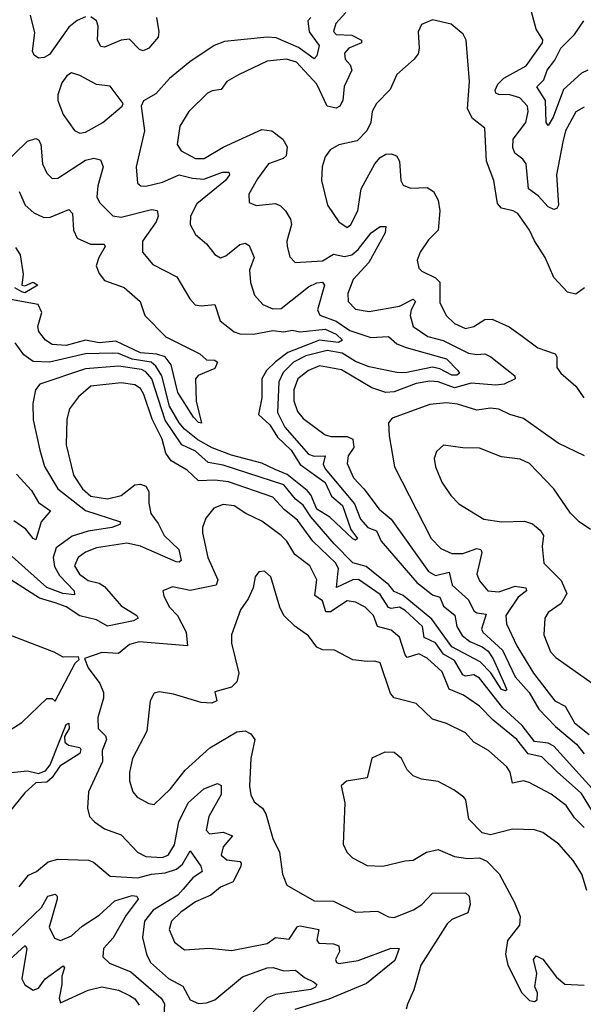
# Model space of a CAD drawing. Extents: x 1552033 to 1694788, y 811965 to 917215.
# Tile 363 of 632: x 1639167 to 1641212, y 896243 to 899819. Entities that reach past the tile are written whole.
import ezdxf

# ---------------------------------------------------------------- set-up
doc = ezdxf.new("R2010")
doc.units = 0

msp = doc.modelspace()

# ---------------------------------------------------------------- linework, layer by layer
at = {"layer": '0CON20XD'}
for points in [[(1641215, 899501.1), (1641185, 899484.4), (1641147.9, 899415), (1641137.2, 899375), (1641115.2, 899255), (1641121.8, 899145), (1641116.5, 899133.5), (1641105, 899129.4), (1641085, 899139.4), (1641048.7, 899178.7), (1641012.5, 899205), (1641004.2, 899295), (1640992.9, 899312.9), (1640963.7, 899333.7), (1640955.7, 899355), (1640956.9, 899385), (1641003.1, 899445), (1641012.4, 899485), (1641010, 899505), (1640981.1, 899535), (1640945, 899546.5), (1640905, 899546.6), (1640895, 899552.5), (1640892.6, 899562.6), (1640902.2, 899585), (1640923.5, 899606.5), (1641005, 899651.1), (1641063.5, 899735), (1641065.4, 899745.4), (1641041.4, 899785), (1641018.8, 899865)], [(1640222.6, 899827.4), (1640212, 899815), (1640217.1, 899775), (1640253.5, 899725), (1640245, 899687.5), (1640235, 899677.3), (1640178.4, 899718.4), (1640097.2, 899752.8), (1640064.5, 899755.5), (1639910.4, 899739.6), (1639872.9, 899725), (1639783.9, 899666.1), (1639710.6, 899605), (1639660.2, 899549.8), (1639615.7, 899524.3), (1639608, 899505), (1639619.3, 899415), (1639589.7, 899285), (1639594.4, 899225), (1639606, 899216), (1639625, 899214.1), (1639685, 899228.6), (1639745, 899255.9), (1639793.6, 899243.6), (1639835, 899239.6), (1639902.5, 899265), (1639926, 899265), (1639928.2, 899255), (1639913.4, 899235), (1639809.7, 899150.3), (1639786, 899105), (1639784.7, 899074.7), (1639805, 899038.6), (1639844.4, 899005), (1639875, 898965.7), (1639895, 898954.4), (1639915, 898960.9), (1639965, 899002), (1639985, 899006.8), (1639999.3, 898999.3), (1640017.6, 898955), (1640000.6, 898909.4), (1640004.8, 898864.8), (1640018.6, 898818.6), (1640048.5, 898785), (1640085, 898768.2), (1640115, 898770), (1640215, 898848.8), (1640245, 898863.4), (1640265.3, 898865.3), (1640272.5, 898855), (1640246.9, 898765), (1640256.3, 898746.3), (1640315, 898724.1), (1640365, 898689.7), (1640441.2, 898665), (1640505, 898668.2), (1640535, 898642.2), (1640568.9, 898628.9), (1640715, 898586.6), (1640756.1, 898545), (1640762.1, 898535), (1640752.6, 898527.4), (1640735, 898528.1), (1640691.2, 898551.2), (1640665, 898556.9), (1640565, 898536.8), (1640535, 898537.8), (1640435, 898558.6), (1640385, 898577.7), (1640337.3, 898607.3), (1640282.7, 898617.3), (1640205, 898597.5), (1640159.8, 898575), (1640122.5, 898537.5), (1640106.8, 898503.2), (1640102.2, 898392.2), (1640129.4, 898339.4), (1640215, 898241.2), (1640235, 898233.9), (1640275.2, 898235.2), (1640267.9, 898205), (1640275, 898187.4), (1640381.2, 898061.1), (1640403.9, 898005), (1640429.5, 897975), (1640461.9, 897961.9), (1640478.8, 897925), (1640607.8, 897775), (1640665, 897730), (1640691.2, 897721.2), (1640705, 897688.8), (1640745.8, 897655.8), (1640753.6, 897615), (1640771.9, 897581.9), (1640800.2, 897560.2), (1640845, 897541.1), (1640866.6, 897525), (1640885, 897497.3), (1640926.1, 897405), (1640934.3, 897385), (1640929.1, 897380.9), (1640915, 897386.2), (1640876.3, 897446.3), (1640837.1, 897487.1), (1640735, 897541.4), (1640661.7, 897641.6), (1640558.1, 897728.1), (1640525, 897742.2), (1640506.8, 897766.8), (1640423.5, 897833.5), (1640375, 897846.6), (1640308.4, 897915), (1640223.7, 898013.7), (1640195, 898056), (1640168, 898078), (1640125, 898129.4), (1639905, 898200.7), (1639850.9, 898210.9), (1639805, 898251.8), (1639754.9, 898274.9), (1639694.6, 898364.6), (1639646, 898515), (1639625, 898539.6), (1639608.2, 898548.2), (1639525, 898560), (1639405, 898550.6), (1639240, 898495), (1639223.5, 898475), (1639213.8, 898425), (1639215.4, 898365), (1639239.2, 898255), (1639256.7, 898196.7), (1639305.3, 898115), (1639406, 898036), (1639532.5, 897995), (1639530, 897985), (1639501.4, 897975), (1639415, 897961), (1639356.5, 897943.5), (1639299.2, 897900.8), (1639288, 897865), (1639293.3, 897833.3), (1639310.6, 897800.6), (1639364.7, 897745), (1639365, 897730.5), (1639323.5, 897735), (1639265, 897756.8), (1639139.4, 897869.4)], [(1639405, 899828.9), (1639375, 899816.3), (1639345, 899791.6), (1639275, 899692.5), (1639255, 899681.4), (1639235, 899679.2), (1639219.6, 899689.6), (1639213.2, 899705), (1639221.1, 899771.1), (1639205.7, 899835)], [(1639663.3, 899826.7), (1639671.5, 899775), (1639668.9, 899755), (1639635, 899715.4), (1639615, 899705.5), (1639601.1, 899711.1), (1639565, 899747.7), (1639535, 899744.2), (1639475, 899719.7), (1639461.2, 899721.2), (1639448.9, 899745), (1639452, 899795), (1639445.4, 899815), (1639425, 899828.8)], [(1641216.9, 898845), (1641185, 898821.8), (1641155, 898829.4), (1641105, 898883.1), (1641073.4, 898955), (1641034.4, 899015.6), (1641016.2, 899055), (1640974.5, 899115), (1640957.5, 899125), (1640915, 899133.8), (1640901, 899151), (1640887.5, 899235), (1640860.7, 899305), (1640854.5, 899425), (1640810.3, 899460.3), (1640791.9, 899495), (1640799.1, 899595), (1640786.6, 899745), (1640775.8, 899765.8), (1640732.4, 899802.4), (1640665, 899817.8), (1640625, 899802), (1640613.1, 899775), (1640616.7, 899715), (1640612.5, 899695), (1640598, 899675), (1640535, 899620), (1640510.9, 899565), (1640461.4, 899515), (1640445.7, 899485), (1640440.6, 899445), (1640426.9, 899415), (1640390.9, 899379.1), (1640325, 899364.3), (1640293.6, 899346.4), (1640275, 899321.2), (1640264.5, 899285), (1640261.9, 899235), (1640283.5, 899145), (1640325, 899084.3), (1640355, 899064.4), (1640367.8, 899075), (1640393.5, 899125), (1640405.9, 899205), (1640455, 899295.6), (1640475, 899318.9), (1640495, 899330.9), (1640515, 899332.1), (1640534, 899324), (1640545.4, 899305), (1640550, 899235), (1640557.8, 899217.8), (1640585, 899206.5), (1640645, 899209.6), (1640667.8, 899195), (1640685, 899163.3), (1640691.5, 899125), (1640685.8, 899055), (1640650.2, 899019.8), (1640619.4, 898975), (1640608.6, 898945), (1640615, 898916.7), (1640625.8, 898905), (1640675, 898881.8), (1640691.6, 898865), (1640691.9, 898791.9), (1640713.9, 898745), (1640744.5, 898715), (1640785, 898696.8), (1640815, 898704.2), (1640855, 898730.3), (1640880.9, 898730.9), (1640943.3, 898703.3), (1640985, 898673.3), (1641047.5, 898627.5), (1641110, 898605), (1641116.1, 898595), (1641115.4, 898555.4), (1641130.9, 898535), (1641185, 898488.1), (1641214.3, 898445)], [(1640349.7, 899845), (1640314.2, 899805), (1640305.9, 899775.9), (1640315.2, 899765.2), (1640372.5, 899762.5), (1640406.7, 899745), (1640407.3, 899735), (1640360.9, 899715), (1640345, 899696.9), (1640347.3, 899675), (1640365.5, 899655.5)], [(1641228.8, 899635), (1641205, 899624.4), (1641139.5, 899565), (1641102.4, 899465), (1641085, 899434.4), (1641076.9, 899445), (1641075.1, 899525.1), (1641043.8, 899575), (1641069.1, 899600.9), (1641080.3, 899635), (1641108.5, 899671.5), (1641130.7, 899715), (1641180.5, 899765), (1641214.2, 899815)], [(1640365.5, 899655.5), (1640371.8, 899635), (1640344.3, 899575.7), (1640338.9, 899525), (1640328, 899505), (1640315, 899498.1), (1640282.5, 899505), (1640244.8, 899585), (1640170.6, 899665), (1640135, 899675.6), (1640065, 899668.1), (1639961.1, 899618.9), (1639918.6, 899595), (1639898.1, 899565), (1639865, 899560.6), (1639848.5, 899551.5), (1639780.4, 899485), (1639747.8, 899432.2), (1639737.9, 899365), (1639752.2, 899342.2), (1639805, 899314.3), (1639835.6, 899315), (1639905, 899355.7), (1640045, 899419.8), (1640081.1, 899415), (1640121.2, 899385), (1640137.2, 899357.2), (1640133.6, 899325), (1640122.5, 899315), (1640070, 899295), (1640029.4, 899240.6), (1639997.8, 899185), (1640000, 899155), (1640024.6, 899144.6), (1640095, 899151.1), (1640113.2, 899143.2), (1640130.8, 899125), (1640148.8, 899095), (1640152.5, 899075), (1640136.2, 899015), (1640137.7, 898995), (1640147.3, 898957.3), (1640166.7, 898936.7), (1640265, 898943.4), (1640305, 898967), (1640345, 898959.2), (1640371.8, 898965), (1640395.4, 898984.6), (1640441.9, 899045), (1640475, 899067.5), (1640495, 899067.5), (1640493.3, 899045), (1640433.5, 898936.5), (1640377.4, 898875), (1640357.2, 898825), (1640359.1, 898795), (1640385, 898767.3), (1640435, 898759.1), (1640545, 898778.8), (1640595, 898803.6), (1640602.9, 898795), (1640586.9, 898765), (1640583.4, 898745), (1640594.7, 898705), (1640648, 898668), (1640703.6, 898653.6), (1640795, 898608.2), (1640825, 898602.4), (1640855, 898605.9), (1640876.2, 898595), (1640964, 898525), (1640965, 898514), (1640924.7, 898495.3), (1640895, 898491.7), (1640805, 898498.8), (1640745, 898481.6), (1640685, 898504), (1640655, 898506.5), (1640605, 898497.2), (1640525, 898467.4), (1640495, 898465.1), (1640445, 898481.7), (1640335, 898546.6), (1640255, 898562.2), (1640215, 898544.8), (1640176.2, 898515), (1640160.9, 898475), (1640161.2, 898435), (1640175, 898395.5), (1640195, 898370.4), (1640275, 898311.3), (1640297.5, 898305), (1640355, 898304.8), (1640376, 898295), (1640379.6, 898265), (1640358.9, 898235), (1640355, 898207.5), (1640377.5, 898155), (1640415.3, 898115), (1640470.6, 898040.6), (1640514.4, 898004.4), (1640650.5, 897815), (1640675, 897800.4), (1640725, 897811.8), (1640735.7, 897765), (1640795, 897712.4), (1640815, 897672.4), (1640825, 897664.1), (1640859.6, 897659.6), (1640842.8, 897605), (1640847.1, 897595), (1640918.8, 897528.8), (1640965, 897431.6), (1641015.1, 897375), (1641050.2, 897315), (1641111.5, 897251.5), (1641187.4, 897187.4), (1641215, 897153)], [(1639385, 899406.2), (1639405, 899410.7), (1639468.8, 899445), (1639538.8, 899505), (1639542, 899515), (1639495, 899577.8), (1639445, 899583.8), (1639385, 899616.4), (1639355, 899625.5), (1639337.5, 899615), (1639320, 899590), (1639304.5, 899545.5), (1639305.5, 899525), (1639324, 899475), (1639365, 899416.7), (1639385, 899406.2)], [(1639100, 899285), (1639195, 899377.7), (1639225, 899387.3), (1639235, 899382.9), (1639243.1, 899366.9), (1639249.3, 899295), (1639265, 899261.9), (1639285, 899242.7), (1639305, 899243.8), (1639405, 899308.9), (1639435.4, 899315.4), (1639459.6, 899309.6), (1639469.3, 899285), (1639450.3, 899215), (1639446.2, 899175), (1639456.5, 899155), (1639505, 899106.9), (1639535, 899101.6), (1639645, 899129.4), (1639665.3, 899125.3), (1639668.7, 899105), (1639662.5, 899085), (1639612.8, 899015), (1639612.9, 898975), (1639649.5, 898929.5), (1639736.5, 898885), (1639784.4, 898805), (1639803.4, 898783.4), (1639825, 898779.7), (1639874.5, 898784.5), (1639894.7, 898724.7), (1639945, 898685.4), (1639965, 898678.1), (1640015, 898676.7), (1640085, 898690), (1640125, 898684.8), (1640155, 898691.5), (1640184.9, 898684.9), (1640275, 898694.9), (1640315, 898677.1), (1640338.6, 898655), (1640323.3, 898646.7), (1640255, 898654.7), (1640139.6, 898610.4), (1640095, 898575.8), (1640062.7, 898545), (1640045.6, 898515), (1640045.2, 898445), (1640033.6, 898385), (1640075, 898347.9), (1640102.4, 898302.4), (1640152.1, 898255), (1640185, 898202.9), (1640275, 898138.4), (1640298.5, 898088.5), (1640338.4, 898055), (1640367.8, 897967.8), (1640392.9, 897935), (1640385, 897928.9), (1640375, 897933.8), (1640292.3, 898012.3), (1640245, 898041.2), (1640223.1, 898093.1), (1640209.5, 898109.5), (1640136.7, 898166.7), (1640094.3, 898185), (1640045, 898208.8), (1639935, 898237.7), (1639865, 898263.8), (1639813.5, 898293.5), (1639765, 898331.1), (1639744.8, 898354.8), (1639710.8, 898415), (1639682, 898525), (1639661, 898561), (1639643.4, 898575), (1639575, 898585.4), (1639525, 898606), (1639505, 898608.1), (1639404.9, 898605.1), (1639274.5, 898574.5), (1639215, 898577), (1639181.2, 898601.2), (1639150.2, 898645)], [(1639165, 899194.3), (1639186.2, 899145), (1639217.6, 899117.6), (1639251.9, 899101.9), (1639275, 899100.7), (1639345, 899129.1), (1639358, 899115), (1639362.5, 899055), (1639375.5, 899025), (1639423.7, 899003.7), (1639473.5, 899003.5), (1639476.8, 898995), (1639453.4, 898955), (1639444.1, 898925), (1639455, 898896.5), (1639475, 898872), (1639545.9, 898845.9), (1639604.4, 898795), (1639620.9, 898745), (1639696.7, 898666.7), (1639820.6, 898605), (1639845, 898583.6), (1639875, 898581.8), (1639884.4, 898575), (1639875, 898552.5), (1639813.8, 898526.2), (1639804.5, 898515), (1639806.9, 898433.1), (1639826.7, 898353.3), (1639815, 898356), (1639796.9, 898375), (1639740.4, 898465), (1639716, 898565), (1639694.2, 898594.2), (1639664.5, 898604.5), (1639605, 898609.3), (1639515, 898651.1), (1639455, 898644.7), (1639405, 898655.4), (1639335, 898636.1), (1639285, 898638.9), (1639260.5, 898655), (1639236.1, 898686.1), (1639233, 898705), (1639246.6, 898755), (1639234.1, 898784.1), (1639132.9, 898803)], [(1639151.3, 898991.3), (1639168.4, 898965), (1639179.5, 898895), (1639174.5, 898854.5), (1639185, 898852.5), (1639215, 898865.6), (1639232, 898855), (1639185, 898826.9), (1639175, 898830.6), (1639148.8, 898845)], [(1641311.7, 896951.7), (1641105, 897180.6), (1641085, 897191.6), (1641035, 897197.9), (1640989.7, 897255), (1640919.7, 897319.7), (1640835, 897427.7), (1640815, 897439.8), (1640785, 897434), (1640775, 897439.2), (1640745, 897491.3), (1640704.9, 897514.9), (1640675, 897555.1), (1640634.2, 897575), (1640628.3, 897615), (1640565, 897673), (1640545, 897684.8), (1640515, 897680), (1640505, 897684.1), (1640475, 897731), (1640395.9, 897785.9), (1640375, 897784), (1640316.7, 897756.7), (1640321.6, 897805), (1640323.3, 897825), (1640313.5, 897845), (1640230.8, 897925), (1640175, 898001), (1640128.2, 898038.2), (1640085.1, 898085.1), (1639925, 898140), (1639875, 898146.6), (1639815, 898144), (1639775, 898182.4), (1639716.3, 898216.3), (1639696.7, 898245), (1639684, 898295), (1639648, 898368), (1639617.7, 898457.7), (1639605, 898479.1), (1639585, 898493.3), (1639535, 898499.6), (1639425, 898488), (1639380.6, 898449.4), (1639346.9, 898405), (1639338.1, 898368.1), (1639335.7, 898275), (1639362.2, 898165), (1639394, 898115), (1639425, 898088.2), (1639485, 898078.9), (1639535, 898090.9), (1639585, 898129.2), (1639605, 898132.5), (1639624.8, 898124.8), (1639635.3, 898105), (1639635, 898062.5), (1639642.8, 898025), (1639669.4, 897989.4), (1639690.7, 897945), (1639743.8, 897895), (1639752.1, 897855), (1639745, 897848.9), (1639735, 897850.4), (1639605, 897907.1), (1639555, 897917.5), (1639445, 897901), (1639405.5, 897885), (1639378.5, 897865), (1639366, 897835), (1639383.1, 897805), (1639415, 897781.8), (1639455, 897771.8), (1639475, 897759.7), (1639535, 897690.6), (1639591.9, 897655), (1639596.9, 897645), (1639579.4, 897635), (1639485, 897616.1), (1639445, 897639.3), (1639385, 897653.9), (1639335, 897686.8), (1639295, 897701.2), (1639238.4, 897718.4), (1639135, 897784)], [(1641216.7, 898235), (1641121, 898281), (1640995, 898370.7), (1640945, 898384.7), (1640905, 898403.8), (1640875, 898408.2), (1640825, 898401.3), (1640755, 898421.9), (1640715, 898426.9), (1640655, 898421.1), (1640518.1, 898371.9), (1640504.5, 898355), (1640507.8, 898307.8), (1640526.4, 898195), (1640660.3, 897935), (1640695, 897898), (1640735, 897880.7), (1640775, 897880), (1640825, 897898.2), (1640840, 897895), (1640843.6, 897883.6), (1640825.4, 897805), (1640835, 897781.1), (1640865, 897744.7), (1640905, 897740.5), (1640965, 897761.8), (1641003.6, 897755), (1641006, 897745), (1640975, 897721.2), (1640930.3, 897655), (1640933.4, 897625), (1640970.7, 897545), (1641030.8, 897445), (1641108.5, 897345), (1641146, 897326), (1641180, 897265), (1641233.3, 897223.3)], [(1641237.6, 897967.6), (1641197.1, 897995), (1641166.1, 898026.1), (1641105.6, 898115), (1641017.3, 898207.3), (1640982.6, 898222.6), (1640915, 898231.5), (1640887.7, 898242.3), (1640835, 898263.1), (1640775, 898263.3), (1640705, 898273.3), (1640679.2, 898250.8), (1640670.8, 898225), (1640675.7, 898195), (1640699.1, 898139.1), (1640730.8, 898090.8), (1640760.4, 898060.4), (1640850.8, 898005), (1640915, 897994.7), (1640998, 897998), (1641027.6, 897987.6), (1641055.4, 897965.4), (1641067.1, 897945), (1641063.1, 897905), (1641069.2, 897845), (1641132.2, 897782.2), (1641151.8, 897735), (1641131.5, 897698.5), (1641084, 897666), (1641072.7, 897645), (1641068.5, 897585), (1641093.3, 897523.3), (1641112.3, 897502.3), (1641285, 897380)], [(1639155, 898168.2), (1639209.3, 898109.3), (1639234.8, 898064.8), (1639278.9, 898035), (1639244.2, 897995), (1639225, 897930), (1639215, 897934.4), (1639188.9, 897968.9), (1639145, 897998.9)], [(1639987.8, 898025), (1639945, 898052.7), (1639905, 898058.4), (1639870.6, 898045), (1639841.7, 898008.3), (1639829.5, 897975), (1639829.6, 897955), (1639849.7, 897865), (1639886.2, 897785), (1639879.6, 897765), (1639785, 897746.2), (1639721.1, 897758.9), (1639686.7, 897745), (1639690, 897725), (1639710, 897685), (1639739.1, 897655), (1639770.4, 897595), (1639775.2, 897544.8), (1639600.1, 897559.9), (1639565, 897550), (1639525, 897517.4), (1639465, 897520), (1639401.7, 897498.3), (1639415.6, 897465), (1639457.7, 897407.7), (1639470.3, 897375), (1639471, 897355), (1639449.8, 897285), (1639451.2, 897245), (1639478.2, 897218.2), (1639481.9, 897205), (1639466.1, 897165), (1639467.2, 897125), (1639416.2, 897015), (1639412.7, 896955), (1639420.5, 896925), (1639437.8, 896905), (1639475, 896879.6), (1639535, 896858.2), (1639594.5, 896795), (1639625, 896780.2), (1639683.6, 896776.4), (1639705.4, 896784.6), (1639728.4, 896821.6), (1639744.3, 896905.7), (1639777.9, 896975), (1639835, 897025.3), (1639885, 897044.6), (1639897.9, 897037.9), (1639898.3, 897005), (1639852.5, 896925), (1639843, 896875), (1639855, 896862.1), (1639905, 896867.9), (1639939.4, 896855), (1639905.2, 896815), (1639898.3, 896785), (1639917.9, 896767.9), (1639965, 896760.9), (1639970.9, 896755), (1639968.6, 896745), (1639941.8, 896688.2), (1639895, 896668.7), (1639860.3, 896639.7), (1639805, 896615.4), (1639752, 896578), (1639717.1, 896545), (1639708.8, 896515), (1639728.9, 896468.9), (1639765, 896440.5), (1639855, 896446.9), (1639935, 896438.5), (1640065, 896464.2), (1640095, 896485.9), (1640145, 896479.3), (1640174.6, 896525), (1640185, 896527.9), (1640252.7, 896515), (1640245.4, 896475.4), (1640252.5, 896465), (1640305, 896462), (1640324.4, 896455), (1640327.5, 896435), (1640312.5, 896405), (1640316, 896395), (1640325, 896391.5), (1640395, 896401.9), (1640515, 896446.8), (1640544, 896445), (1640527.7, 896402.3), (1640425, 896318.8), (1640288.8, 896261.2), (1640165.7, 896224.3)], [(1641268.3, 896905), (1641205, 897008.8), (1641116.7, 897086.7), (1641061.9, 897141.9), (1641012, 897152), (1640970.9, 897205), (1640884.7, 897275), (1640835, 897325.7), (1640777.3, 897365), (1640725, 897386.9), (1640699.9, 897449.9), (1640645, 897500.2), (1640615, 897515.6), (1640572.8, 897502.8), (1640565, 897511.5), (1640545, 897576.2), (1640515, 897602.2), (1640465.2, 897615.2), (1640450.5, 897655), (1640420, 897685), (1640385, 897703.1), (1640355, 897707.7), (1640295, 897668.1), (1640277.8, 897667.8), (1640265, 897708), (1640238, 897728), (1640245.3, 897785), (1640219.6, 897835), (1640165, 897876.1), (1640135.9, 897925), (1640116.1, 897945), (1640045, 897997.6), (1639987.8, 898025)], [(1641215, 896884.6), (1641180.1, 896920.1), (1641149.3, 896965), (1641095, 897006.2), (1641015, 897048.2), (1640995, 897054.1), (1640955, 897046.4), (1640946.5, 897086.5), (1640934.8, 897104.8), (1640867.8, 897165), (1640815, 897195.5), (1640785, 897229.2), (1640715, 897263.1), (1640665, 897278.9), (1640605.6, 897335.6), (1640525.5, 897355.5), (1640512.1, 897372.1), (1640475, 897482.5), (1640455, 897489.5), (1640428, 897488), (1640375, 897493.8), (1640309.3, 897529.3), (1640265, 897530.4), (1640245, 897540.4), (1640215, 897581.5), (1640165, 897616.2), (1640125.4, 897655), (1640110.4, 897685), (1640078.6, 897795), (1640055, 897815.8), (1640035, 897813.8), (1640020.8, 897795), (1640014, 897755), (1639996, 897715), (1639968.1, 897675), (1639935.7, 897585), (1639935.8, 897555), (1639961.8, 897445), (1639955, 897414), (1639935, 897394.4), (1639875, 897377.5), (1639882.5, 897345), (1639864, 897336), (1639825, 897339.2), (1639725, 897369.6), (1639672.7, 897377.3), (1639655, 897373.1), (1639640, 897345), (1639627.5, 897235), (1639576.2, 897135), (1639564.7, 897085), (1639564.6, 897055), (1639577.5, 897015), (1639592.9, 896995), (1639635, 896971.9), (1639655, 896968.1), (1639714.1, 897025.9), (1639767, 897093), (1639856.1, 897173.9), (1639955, 897232.1), (1639985, 897236.4), (1640005.8, 897225), (1640019.4, 897205), (1640005.4, 897135), (1640000.4, 897035), (1640005, 897003.3), (1640017.9, 896977.9), (1640048, 896955), (1640060, 896935), (1640085.6, 896845), (1640109.4, 896795), (1640120, 896715), (1640136, 896675), (1640235, 896618.8), (1640305, 896617.3), (1640386.9, 896576.9), (1640465, 896580.5), (1640505, 896560), (1640525, 896558.2), (1640595.7, 896585.7), (1640625.4, 896605), (1640665, 896646.6), (1640785, 896647.7), (1640798.2, 896635), (1640801.2, 896605), (1640792.5, 896575), (1640735, 896550.5), (1640718.4, 896535), (1640622.9, 896385), (1640597.5, 896295), (1640573.6, 896243.6), (1640568.8, 896225)], [(1639115, 897235.8), (1639135, 897241.4), (1639175, 897266.9), (1639265, 897354), (1639283.9, 897353.9), (1639295, 897343.3), (1639367.9, 897482.1), (1639382.5, 897495), (1639380, 897505), (1639325, 897503.8), (1639292.1, 897522.1), (1639125, 897586.2), (1639105, 897583.1), (1639088.5, 897571.5), (1639034.7, 897505.3), (1639020.9, 897479.1), (1639006, 897425), (1639003.2, 897375), (1639024.5, 897325), (1639055, 897289.4), (1639094.1, 897264.1), (1639115, 897235.8)], [(1639135.6, 897084.4), (1639195, 897090.6), (1639235, 897081.6), (1639259.8, 897090.2), (1639277.5, 897112.5), (1639335, 897258.6), (1639345, 897263.3), (1639345.8, 897245), (1639329.1, 897215), (1639330.7, 897195), (1639344, 897184), (1639385, 897175.3), (1639388.1, 897168.1), (1639385, 897154.3), (1639311.9, 897108.1), (1639285, 897066.9), (1639265, 897049.2), (1639225, 897047.5), (1639185, 897011.2), (1639123.7, 896935)], [(1641225, 896656.7), (1641206.7, 896715), (1641175.4, 896765), (1641123.5, 896825), (1641065, 896867.1), (1641035, 896876.4), (1640955, 896878.9), (1640875, 896858), (1640845, 896865.4), (1640796.4, 896915), (1640785.6, 896985), (1640778, 896995), (1640742.2, 897022.2), (1640685, 897052.5), (1640625, 897060), (1640595, 897073.1), (1640572.5, 897095), (1640552, 897135), (1640525, 897157.1), (1640491.7, 897158.3), (1640445, 897136.7), (1640427.5, 897065), (1640353, 897053)], [(1640353, 897053), (1640333.3, 897036.7), (1640346, 896975), (1640340, 896825), (1640354.3, 896795), (1640374, 896775), (1640427.3, 896747.3), (1640485, 896744.4), (1640565, 896764.2), (1640595, 896765.8), (1640643.3, 896795), (1640685, 896805.6), (1640745, 896779.4), (1640792.4, 896772.4), (1640835, 896774.7), (1640862.1, 896762.1), (1640907.2, 896717.2), (1640962.8, 896612.8), (1640982.3, 896562.3), (1640980.3, 896529.7), (1640937.1, 896475), (1640929.2, 896425), (1640937.5, 896385), (1640988.6, 896285), (1641016.4, 896256.4), (1641035, 896252.5), (1641045, 896258.8), (1641046.2, 896285), (1641036.2, 896306.2), (1641043.2, 896355), (1641031.2, 896405), (1641040.7, 896419.3), (1641065, 896406.2), (1641115, 896340.8), (1641145, 896316), (1641215, 896312.9)], [(1639165, 896670), (1639198.5, 896711.5), (1639228.1, 896725), (1639270.1, 896759.9), (1639305, 896770), (1639416.7, 896766.7), (1639435, 896758.6), (1639495, 896708.8), (1639595, 896701.7), (1639645, 896715.7), (1639695, 896720), (1639736.1, 896733.9), (1639757.9, 896752.1), (1639785, 896800.6), (1639824.1, 896745), (1639829.2, 896725), (1639795, 896702.5), (1639759.5, 896660.5), (1639740.4, 896639.7), (1639651.2, 896585), (1639619.8, 896545), (1639612.6, 896485), (1639627.4, 896425), (1639641.7, 896395), (1639706.2, 896336.2), (1639759, 896309), (1639785, 896259.4), (1639815, 896245.3), (1639845, 896247.9), (1639875, 896258.8), (1639975, 896342.6), (1640065, 896375.7), (1640087, 896377), (1640125, 896364.7), (1640167.4, 896367.4), (1640200.6, 896340.6), (1640232.5, 896325), (1640244.5, 896315), (1640240, 896305), (1640223, 896297), (1640095, 896278.5), (1640065, 896265.9), (1640013.7, 896215)], [(1639135, 896488.1), (1639245.4, 896594.6), (1639268.8, 896635), (1639295, 896642.5), (1639303.1, 896635), (1639303.2, 896625), (1639273.1, 896523.1), (1639292.5, 896482.5), (1639315, 896474.7), (1639355, 896491.2), (1639392.8, 896527.2), (1639455, 896566.8), (1639511.4, 896618.6), (1639575, 896638.6), (1639591.4, 896635), (1639596.4, 896625), (1639553, 896567), (1639505.6, 896484.4), (1639470.7, 896445), (1639468.5, 896415), (1639492.7, 896392.7), (1639570.5, 896360.5), (1639680, 896265), (1639691.8, 896245), (1639689.2, 896205)], [(1639130.4, 896405), (1639186.9, 896456.9), (1639192.3, 896445), (1639174.2, 896335), (1639185, 896313.6), (1639215, 896294.5), (1639235, 896300.9), (1639258.5, 896335), (1639325, 896382.5), (1639329.1, 896375), (1639319.1, 896345), (1639319.7, 896315), (1639309.3, 896265), (1639315, 896248.1), (1639415, 896293.6), (1639465, 896305.9), (1639525, 896294.7), (1639565.2, 896275.2)], [(1639565.2, 896275.2), (1639585, 896262.1), (1639599.9, 896239.9)]]:
    msp.add_lwpolyline(points, dxfattribs=at)

doc.saveas('drawing.dxf')
